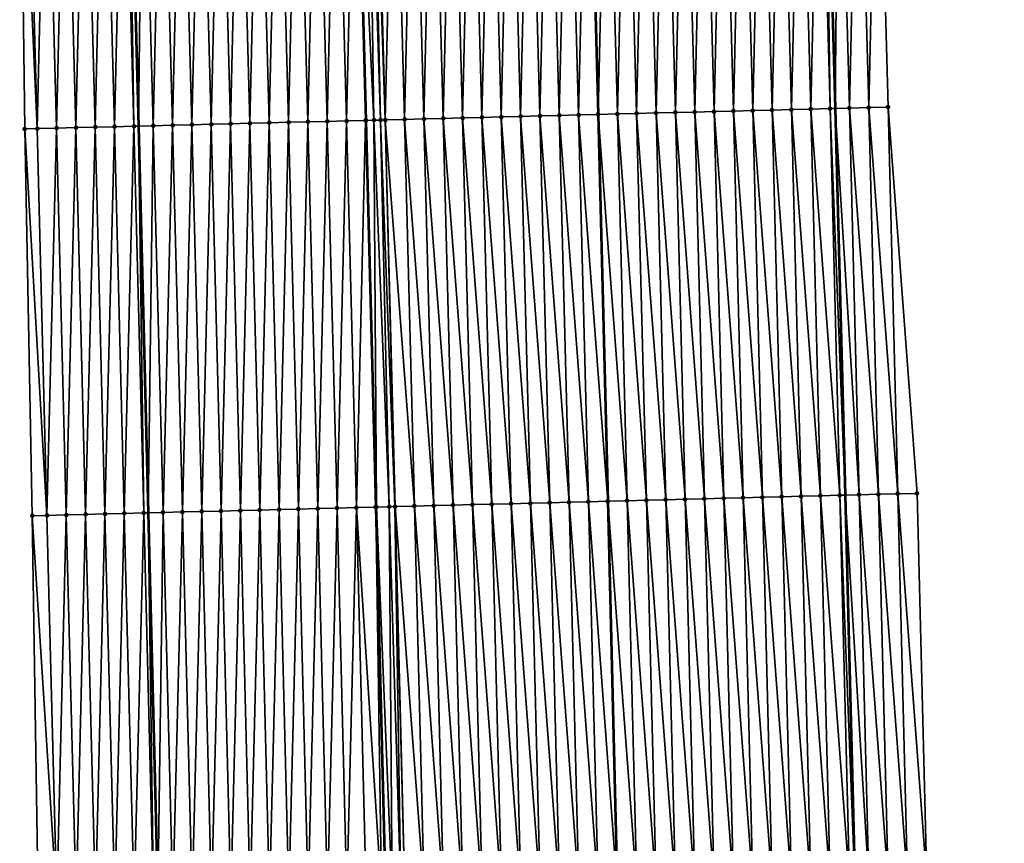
# Model space of a CAD drawing. Header units: feet. Extents: x 2010743 to 2022806, y 818705 to 837694.
# Tile 434 of 531: x 2011418 to 2011469, y 833936 to 833978. Entities that reach past the tile are written whole.
import ezdxf

# ---------------------------------------------------------------- set-up
doc = ezdxf.new("R2010")
doc.units = ezdxf.units.FT
doc.header["$MEASUREMENT"] = 0
for name, color, linetype, lineweight in [('EP_Travel Lane', 172, 'Continuous', 53), ('Road Shots', 141, 'Continuous', 100), ('STRIPING', 60, 'Continuous', 53)]:
    doc.layers.add(name, color=color, linetype=linetype, lineweight=lineweight)
doc.layers.add('I-77-MM17-21_NB-Surface-Border', color=7, linetype='Continuous')
doc.layers.add('I-77-MM17-21_NB-Surface-TIN', color=7, linetype='Continuous')

msp = doc.modelspace()

# ---------------------------------------------------------------- linework, layer by layer
at = {"layer": 'EP_Travel Lane'}
for points in [[(2011459.379, 833993.608, 294.314), (2011459.92, 833973.568, 294.074), (2011460.434, 833953.576, 293.832), (2011460.947, 833933.584, 293.604), (2011461.459, 833913.589, 293.405), (2011461.962, 833893.596, 293.2), (2011462.465, 833873.603, 293.04), (2011462.957, 833853.529, 292.871), (2011463.388, 833833.534, 292.721), (2011463.819, 833813.54, 292.553), (2011464.241, 833793.483, 292.403), (2011464.614, 833773.487, 292.303), (2011464.988, 833753.491, 292.193), (2011465.354, 833733.462, 292.098)], [(2011423.366, 833992.618, 294.593), (2011423.903, 833972.656, 294.351), (2011424.408, 833952.664, 294.131), (2011424.912, 833932.671, 293.916), (2011425.416, 833912.679, 293.72), (2011425.919, 833892.686, 293.533), (2011426.422, 833872.694, 293.348), (2011426.911, 833852.75, 293.199), (2011427.342, 833832.755, 293.03), (2011427.773, 833812.76, 292.885), (2011428.194, 833792.802, 292.749), (2011428.575, 833772.806, 292.613), (2011428.956, 833752.81, 292.489), (2011429.323, 833732.833, 292.414)]]:
    msp.add_polyline3d(points, dxfattribs=at)
at = {"layer": 'I-77-MM17-21_NB-Surface-Border', "color": 3, "linetype": 'Continuous', "lineweight": -3}
for points in [[(2011462.115, 833993.684, 294.202), (2011462.656, 833973.638, 293.964), (2011464.16, 833953.671, 293.695), (2011464.664, 833933.679, 293.452), (2011466.168, 833913.709, 293.197), (2011466.671, 833893.717, 292.989), (2011468.174, 833873.749, 292.794), (2011468.667, 833853.654, 292.639), (2011468.098, 833833.637, 292.53), (2011468.529, 833813.642, 292.372), (2011467.952, 833793.554, 292.276), (2011468.328, 833773.558, 292.164), (2011467.705, 833753.543, 292.096), (2011467.077, 833733.492, 292.042)], [(2011423.675, 833732.735, 292.241), (2011423.445, 833752.708, 292.332), (2011422.325, 833772.69, 292.429), (2011421.519, 833792.678, 292.528), (2011421.54, 833812.627, 292.682), (2011421.109, 833832.622, 292.829), (2011420.678, 833852.617, 292.992), (2011420.189, 833872.539, 293.14), (2011419.686, 833892.532, 293.313), (2011419.183, 833912.524, 293.509), (2011418.719, 833932.517, 293.714), (2011418.417, 833952.515, 293.948), (2011418.028, 833972.51, 294.168), (2011417.764, 833992.467, 294.419)]]:
    msp.add_polyline3d(points, dxfattribs=at)
at = {"layer": 'I-77-MM17-21_NB-Surface-TIN', "color": 128, "linetype": 'Continuous', "lineweight": -3}
for points in [[(2011461.656, 833973.612, 294.006), (2011462.115, 833993.684, 294.202), (2011461.116, 833993.656, 294.242)], [(2011461.656, 833973.612, 294.006), (2011462.656, 833973.638, 293.964), (2011462.115, 833993.684, 294.202)], [(2011443.662, 833973.154, 294.385), (2011444.122, 833993.186, 294.607), (2011443.122, 833993.159, 294.624)], [(2011443.662, 833973.154, 294.385), (2011444.662, 833973.18, 294.368), (2011444.122, 833993.186, 294.607)], [(2011444.662, 833973.18, 294.368), (2011445.122, 833993.214, 294.591), (2011444.122, 833993.186, 294.607)], [(2011444.662, 833973.18, 294.368), (2011445.662, 833973.205, 294.353), (2011445.122, 833993.214, 294.591)], [(2011445.662, 833973.205, 294.353), (2011446.121, 833993.241, 294.576), (2011445.122, 833993.214, 294.591)], [(2011445.662, 833973.205, 294.353), (2011446.661, 833973.23, 294.338), (2011446.121, 833993.241, 294.576)], [(2011446.661, 833973.23, 294.338), (2011447.121, 833993.269, 294.56), (2011446.121, 833993.241, 294.576)], [(2011446.661, 833973.23, 294.338), (2011447.661, 833973.256, 294.321), (2011447.121, 833993.269, 294.56)], [(2011447.661, 833973.256, 294.321), (2011447.138, 833993.269, 294.559), (2011447.121, 833993.269, 294.56)], [(2011448.121, 833993.296, 294.544), (2011447.138, 833993.269, 294.559), (2011447.674, 833973.256, 294.321)], [(2011447.661, 833973.256, 294.321), (2011447.674, 833973.256, 294.321), (2011447.138, 833993.269, 294.559)], [(2011448.661, 833973.281, 294.306), (2011448.121, 833993.296, 294.544), (2011447.674, 833973.256, 294.321)], [(2011448.661, 833973.281, 294.306), (2011449.12, 833993.324, 294.523), (2011448.121, 833993.296, 294.544)], [(2011448.661, 833973.281, 294.306), (2011449.66, 833973.307, 294.284), (2011449.12, 833993.324, 294.523)], [(2011449.66, 833973.307, 294.284), (2011450.12, 833993.352, 294.501), (2011449.12, 833993.324, 294.523)], [(2011449.66, 833973.307, 294.284), (2011450.66, 833973.332, 294.259), (2011450.12, 833993.352, 294.501)], [(2011450.66, 833973.332, 294.259), (2011451.119, 833993.379, 294.481), (2011450.12, 833993.352, 294.501)], [(2011450.66, 833973.332, 294.259), (2011451.66, 833973.358, 294.238), (2011451.119, 833993.379, 294.481)], [(2011451.66, 833973.358, 294.238), (2011452.119, 833993.407, 294.463), (2011451.119, 833993.379, 294.481)], [(2011451.66, 833973.358, 294.238), (2011452.659, 833973.383, 294.216), (2011452.119, 833993.407, 294.463)], [(2011452.659, 833973.383, 294.216), (2011453.119, 833993.435, 294.446), (2011452.119, 833993.407, 294.463)], [(2011452.659, 833973.383, 294.216), (2011453.659, 833973.408, 294.2), (2011453.119, 833993.435, 294.446)], [(2011453.659, 833973.408, 294.2), (2011454.118, 833993.462, 294.43), (2011453.119, 833993.435, 294.446)], [(2011453.659, 833973.408, 294.2), (2011454.659, 833973.434, 294.187), (2011454.118, 833993.462, 294.43)], [(2011454.659, 833973.434, 294.187), (2011455.118, 833993.49, 294.417), (2011454.118, 833993.462, 294.43)], [(2011454.659, 833973.434, 294.187), (2011455.658, 833973.459, 294.17), (2011455.118, 833993.49, 294.417)], [(2011455.658, 833973.459, 294.17), (2011456.117, 833993.517, 294.398), (2011455.118, 833993.49, 294.417)], [(2011455.658, 833973.459, 294.17), (2011456.658, 833973.485, 294.151), (2011456.117, 833993.517, 294.398)], [(2011456.658, 833973.485, 294.151), (2011457.117, 833993.545, 294.377), (2011456.117, 833993.517, 294.398)], [(2011456.658, 833973.485, 294.151), (2011457.658, 833973.51, 294.133), (2011457.117, 833993.545, 294.377)], [(2011457.658, 833973.51, 294.133), (2011458.117, 833993.573, 294.356), (2011457.117, 833993.545, 294.377)], [(2011457.658, 833973.51, 294.133), (2011458.657, 833973.535, 294.112), (2011458.117, 833993.573, 294.356)], [(2011458.657, 833973.535, 294.112), (2011459.116, 833993.6, 294.324), (2011458.117, 833993.573, 294.356)], [(2011458.657, 833973.535, 294.112), (2011459.657, 833973.561, 294.084), (2011459.116, 833993.6, 294.324)], [(2011459.657, 833973.561, 294.084), (2011459.379, 833993.608, 294.314), (2011459.116, 833993.6, 294.324)], [(2011460.116, 833993.628, 294.283), (2011459.379, 833993.608, 294.314), (2011459.92, 833973.568, 294.074)], [(2011459.657, 833973.561, 294.084), (2011459.92, 833973.568, 294.074), (2011459.379, 833993.608, 294.314)], [(2011460.657, 833973.587, 294.047), (2011460.116, 833993.628, 294.283), (2011459.92, 833973.568, 294.074)], [(2011460.657, 833973.587, 294.047), (2011461.116, 833993.656, 294.242), (2011460.116, 833993.628, 294.283)], [(2011460.657, 833973.587, 294.047), (2011461.656, 833973.612, 294.006), (2011461.116, 833993.656, 294.242)], [(2011424.668, 833972.675, 294.359), (2011425.129, 833992.666, 294.622), (2011424.13, 833992.639, 294.604)], [(2011424.668, 833972.675, 294.359), (2011425.668, 833972.7, 294.376), (2011425.129, 833992.666, 294.622)], [(2011425.668, 833972.7, 294.376), (2011426.129, 833992.693, 294.636), (2011425.129, 833992.666, 294.622)], [(2011425.668, 833972.7, 294.376), (2011426.668, 833972.726, 294.391), (2011426.129, 833992.693, 294.636)], [(2011426.668, 833972.726, 294.391), (2011427.128, 833992.721, 294.647), (2011426.129, 833992.693, 294.636)], [(2011426.668, 833972.726, 294.391), (2011427.667, 833972.751, 294.404), (2011427.128, 833992.721, 294.647)], [(2011427.667, 833972.751, 294.404), (2011428.128, 833992.748, 294.656), (2011427.128, 833992.721, 294.647)], [(2011427.667, 833972.751, 294.404), (2011428.667, 833972.776, 294.414), (2011428.128, 833992.748, 294.656)], [(2011428.667, 833972.776, 294.414), (2011429.128, 833992.775, 294.666), (2011428.128, 833992.748, 294.656)], [(2011428.667, 833972.776, 294.414), (2011429.667, 833972.801, 294.425), (2011429.128, 833992.775, 294.666)], [(2011429.667, 833972.801, 294.425), (2011430.127, 833992.802, 294.675), (2011429.128, 833992.775, 294.666)], [(2011429.667, 833972.801, 294.425), (2011430.666, 833972.826, 294.436), (2011430.127, 833992.802, 294.675)], [(2011430.666, 833972.826, 294.436), (2011431.127, 833992.83, 294.686), (2011430.127, 833992.802, 294.675)], [(2011430.666, 833972.826, 294.436), (2011431.666, 833972.851, 294.448), (2011431.127, 833992.83, 294.686)], [(2011431.666, 833972.851, 294.448), (2011432.127, 833992.857, 294.7), (2011431.127, 833992.83, 294.686)], [(2011431.666, 833972.851, 294.448), (2011432.666, 833972.876, 294.462), (2011432.127, 833992.857, 294.7)], [(2011432.666, 833972.876, 294.462), (2011433.126, 833992.884, 294.713), (2011432.127, 833992.857, 294.7)], [(2011432.666, 833972.876, 294.462), (2011433.665, 833972.901, 294.477), (2011433.126, 833992.884, 294.713)], [(2011433.665, 833972.901, 294.477), (2011434.126, 833992.911, 294.731), (2011433.126, 833992.884, 294.713)], [(2011433.665, 833972.901, 294.477), (2011434.665, 833972.926, 294.495), (2011434.126, 833992.911, 294.731)], [(2011434.665, 833972.926, 294.495), (2011435.121, 833992.938, 294.746), (2011434.126, 833992.911, 294.731)], [(2011434.665, 833972.926, 294.495), (2011435.642, 833972.951, 294.51), (2011435.121, 833992.938, 294.746)], [(2011435.642, 833972.951, 294.51), (2011435.126, 833992.938, 294.746), (2011435.121, 833992.938, 294.746)], [(2011436.08, 833972.962, 294.512), (2011435.785, 833992.956, 294.75), (2011435.126, 833992.938, 294.746)], [(2011436.08, 833972.962, 294.512), (2011435.126, 833992.938, 294.746), (2011435.665, 833972.951, 294.51)], [(2011435.642, 833972.951, 294.51), (2011435.665, 833972.951, 294.51), (2011435.126, 833992.938, 294.746)], [(2011436.419, 833972.97, 294.511), (2011435.99, 833992.962, 294.75), (2011435.785, 833992.956, 294.75)], [(2011436.08, 833972.962, 294.512), (2011436.419, 833972.97, 294.511), (2011435.785, 833992.956, 294.75)], [(2011436.664, 833972.976, 294.509), (2011436.125, 833992.966, 294.749), (2011435.99, 833992.962, 294.75)], [(2011436.419, 833972.97, 294.511), (2011436.664, 833972.976, 294.509), (2011435.99, 833992.962, 294.75)], [(2011436.664, 833972.976, 294.509), (2011437.125, 833992.993, 294.733), (2011436.125, 833992.966, 294.749)], [(2011436.664, 833972.976, 294.509), (2011437.664, 833973.002, 294.494), (2011437.125, 833992.993, 294.733)], [(2011437.664, 833973.002, 294.494), (2011438.124, 833993.021, 294.712), (2011437.125, 833992.993, 294.733)], [(2011437.664, 833973.002, 294.494), (2011438.664, 833973.027, 294.475), (2011438.124, 833993.021, 294.712)], [(2011438.664, 833973.027, 294.475), (2011439.124, 833993.048, 294.693), (2011438.124, 833993.021, 294.712)], [(2011438.664, 833973.027, 294.475), (2011439.664, 833973.053, 294.458), (2011439.124, 833993.048, 294.693)], [(2011439.664, 833973.053, 294.458), (2011440.124, 833993.076, 294.676), (2011439.124, 833993.048, 294.693)], [(2011439.664, 833973.053, 294.458), (2011440.663, 833973.078, 294.44), (2011440.124, 833993.076, 294.676)], [(2011440.663, 833973.078, 294.44), (2011441.123, 833993.104, 294.659), (2011440.124, 833993.076, 294.676)], [(2011440.663, 833973.078, 294.44), (2011441.663, 833973.103, 294.423), (2011441.123, 833993.104, 294.659)], [(2011441.663, 833973.103, 294.423), (2011442.123, 833993.131, 294.641), (2011441.123, 833993.104, 294.659)], [(2011441.663, 833973.103, 294.423), (2011442.663, 833973.129, 294.405), (2011442.123, 833993.131, 294.641)], [(2011442.663, 833973.129, 294.405), (2011443.122, 833993.159, 294.624), (2011442.123, 833993.131, 294.641)], [(2011442.663, 833973.129, 294.405), (2011443.662, 833973.154, 294.385), (2011443.122, 833993.159, 294.624)], [(2011418.67, 833972.526, 294.192), (2011418.132, 833992.477, 294.433), (2011417.764, 833992.467, 294.419)], [(2011418.67, 833972.526, 294.192), (2011417.764, 833992.467, 294.419), (2011418.028, 833972.51, 294.168)], [(2011418.67, 833972.526, 294.192), (2011419.131, 833992.504, 294.467), (2011418.132, 833992.477, 294.433)], [(2011418.67, 833972.526, 294.192), (2011419.67, 833972.551, 294.226), (2011419.131, 833992.504, 294.467)], [(2011419.67, 833972.551, 294.226), (2011420.131, 833992.531, 294.503), (2011419.131, 833992.504, 294.467)], [(2011419.67, 833972.551, 294.226), (2011420.669, 833972.576, 294.262), (2011420.131, 833992.531, 294.503)], [(2011420.669, 833972.576, 294.262), (2011421.131, 833992.558, 294.533), (2011420.131, 833992.531, 294.503)], [(2011420.669, 833972.576, 294.262), (2011421.669, 833972.6, 294.297), (2011421.131, 833992.558, 294.533)], [(2011421.669, 833972.6, 294.297), (2011422.13, 833992.585, 294.563), (2011421.131, 833992.558, 294.533)], [(2011421.669, 833972.6, 294.297), (2011422.669, 833972.625, 294.328), (2011422.13, 833992.585, 294.563)], [(2011422.669, 833972.625, 294.328), (2011423.13, 833992.612, 294.59), (2011422.13, 833992.585, 294.563)], [(2011422.669, 833972.625, 294.328), (2011423.669, 833972.65, 294.348), (2011423.13, 833992.612, 294.59)], [(2011423.669, 833972.65, 294.348), (2011423.366, 833992.618, 294.593), (2011423.13, 833992.612, 294.59)], [(2011424.13, 833992.639, 294.604), (2011423.366, 833992.618, 294.593), (2011423.903, 833972.656, 294.351)], [(2011423.669, 833972.65, 294.348), (2011423.903, 833972.656, 294.351), (2011423.366, 833992.618, 294.593)], [(2011424.668, 833972.675, 294.359), (2011424.13, 833992.639, 294.604), (2011423.903, 833972.656, 294.351)], [(2011451.164, 833953.34, 294.028), (2011450.66, 833973.332, 294.259), (2011449.66, 833973.307, 294.284)], [(2011452.164, 833953.365, 294.005), (2011451.66, 833973.358, 294.238), (2011450.66, 833973.332, 294.259)], [(2011451.164, 833953.34, 294.028), (2011452.164, 833953.365, 294.005), (2011450.66, 833973.332, 294.259)], [(2011453.164, 833953.391, 293.981), (2011452.659, 833973.383, 294.216), (2011451.66, 833973.358, 294.238)], [(2011452.164, 833953.365, 294.005), (2011453.164, 833953.391, 293.981), (2011451.66, 833973.358, 294.238)], [(2011454.163, 833953.416, 293.965), (2011453.659, 833973.408, 294.2), (2011452.659, 833973.383, 294.216)], [(2011453.164, 833953.391, 293.981), (2011454.163, 833953.416, 293.965), (2011452.659, 833973.383, 294.216)], [(2011455.163, 833953.442, 293.952), (2011454.659, 833973.434, 294.187), (2011453.659, 833973.408, 294.2)], [(2011454.163, 833953.416, 293.965), (2011455.163, 833953.442, 293.952), (2011453.659, 833973.408, 294.2)], [(2011456.163, 833953.467, 293.936), (2011455.658, 833973.459, 294.17), (2011454.659, 833973.434, 294.187)], [(2011455.163, 833953.442, 293.952), (2011456.163, 833953.467, 293.936), (2011454.659, 833973.434, 294.187)], [(2011457.162, 833953.492, 293.919), (2011456.658, 833973.485, 294.151), (2011455.658, 833973.459, 294.17)], [(2011456.163, 833953.467, 293.936), (2011457.162, 833953.492, 293.919), (2011455.658, 833973.459, 294.17)], [(2011458.162, 833953.518, 293.897), (2011457.658, 833973.51, 294.133), (2011456.658, 833973.485, 294.151)], [(2011457.162, 833953.492, 293.919), (2011458.162, 833953.518, 293.897), (2011456.658, 833973.485, 294.151)], [(2011459.162, 833953.543, 293.871), (2011458.657, 833973.535, 294.112), (2011457.658, 833973.51, 294.133)], [(2011458.162, 833953.518, 293.897), (2011459.162, 833953.543, 293.871), (2011457.658, 833973.51, 294.133)], [(2011460.161, 833953.569, 293.842), (2011459.657, 833973.561, 294.084), (2011458.657, 833973.535, 294.112)], [(2011459.162, 833953.543, 293.871), (2011460.161, 833953.569, 293.842), (2011458.657, 833973.535, 294.112)], [(2011459.657, 833973.561, 294.084), (2011460.434, 833953.576, 293.832), (2011459.92, 833973.568, 294.074)], [(2011460.161, 833953.569, 293.842), (2011460.434, 833953.576, 293.832), (2011459.657, 833973.561, 294.084)], [(2011461.161, 833953.594, 293.805), (2011460.657, 833973.587, 294.047), (2011459.92, 833973.568, 294.074)], [(2011461.161, 833953.594, 293.805), (2011459.92, 833973.568, 294.074), (2011460.434, 833953.576, 293.832)], [(2011462.161, 833953.62, 293.778), (2011461.656, 833973.612, 294.006), (2011460.657, 833973.587, 294.047)], [(2011461.161, 833953.594, 293.805), (2011462.161, 833953.62, 293.778), (2011460.657, 833973.587, 294.047)], [(2011461.656, 833973.612, 294.006), (2011463.16, 833953.646, 293.74), (2011462.656, 833973.638, 293.964)], [(2011462.161, 833953.62, 293.778), (2011463.16, 833953.646, 293.74), (2011461.656, 833973.612, 294.006)], [(2011463.16, 833953.646, 293.74), (2011464.16, 833953.671, 293.695), (2011462.656, 833973.638, 293.964)], [(2011430.171, 833952.808, 294.204), (2011430.666, 833972.826, 294.436), (2011429.667, 833972.801, 294.425)], [(2011430.171, 833952.808, 294.204), (2011431.171, 833952.834, 294.213), (2011430.666, 833972.826, 294.436)], [(2011431.171, 833952.834, 294.213), (2011431.666, 833972.851, 294.448), (2011430.666, 833972.826, 294.436)], [(2011431.171, 833952.834, 294.213), (2011432.17, 833952.859, 294.224), (2011431.666, 833972.851, 294.448)], [(2011432.17, 833952.859, 294.224), (2011432.666, 833972.876, 294.462), (2011431.666, 833972.851, 294.448)], [(2011432.17, 833952.859, 294.224), (2011433.17, 833952.884, 294.234), (2011432.666, 833972.876, 294.462)], [(2011433.17, 833952.884, 294.234), (2011433.665, 833972.901, 294.477), (2011432.666, 833972.876, 294.462)], [(2011433.17, 833952.884, 294.234), (2011434.17, 833952.909, 294.249), (2011433.665, 833972.901, 294.477)], [(2011434.17, 833952.909, 294.249), (2011434.665, 833972.926, 294.495), (2011433.665, 833972.901, 294.477)], [(2011434.17, 833952.909, 294.249), (2011435.169, 833952.934, 294.267), (2011434.665, 833972.926, 294.495)], [(2011435.169, 833952.934, 294.267), (2011435.642, 833972.951, 294.51), (2011434.665, 833972.926, 294.495)], [(2011435.169, 833952.934, 294.267), (2011436.169, 833952.959, 294.281), (2011435.642, 833972.951, 294.51)], [(2011435.642, 833972.951, 294.51), (2011436.169, 833952.959, 294.281), (2011435.665, 833972.951, 294.51)], [(2011436.207, 833952.96, 294.282), (2011436.08, 833972.962, 294.512), (2011435.665, 833972.951, 294.51)], [(2011436.207, 833952.96, 294.282), (2011435.665, 833972.951, 294.51), (2011436.169, 833952.959, 294.281)], [(2011436.867, 833952.976, 294.286), (2011436.419, 833972.97, 294.511), (2011436.08, 833972.962, 294.512)], [(2011436.207, 833952.96, 294.282), (2011436.867, 833952.976, 294.286), (2011436.08, 833972.962, 294.512)], [(2011437.163, 833952.984, 294.285), (2011436.664, 833972.976, 294.509), (2011436.419, 833972.97, 294.511)], [(2011436.867, 833952.976, 294.286), (2011437.163, 833952.984, 294.285), (2011436.419, 833972.97, 294.511)], [(2011438.168, 833953.009, 294.27), (2011437.664, 833973.002, 294.494), (2011436.664, 833972.976, 294.509)], [(2011437.163, 833952.984, 294.285), (2011437.169, 833952.984, 294.285), (2011436.664, 833972.976, 294.509)], [(2011437.169, 833952.984, 294.285), (2011438.168, 833953.009, 294.27), (2011436.664, 833972.976, 294.509)], [(2011439.168, 833953.035, 294.249), (2011438.664, 833973.027, 294.475), (2011437.664, 833973.002, 294.494)], [(2011438.168, 833953.009, 294.27), (2011439.168, 833953.035, 294.249), (2011437.664, 833973.002, 294.494)], [(2011440.168, 833953.06, 294.23), (2011439.664, 833973.053, 294.458), (2011438.664, 833973.027, 294.475)], [(2011439.168, 833953.035, 294.249), (2011440.168, 833953.06, 294.23), (2011438.664, 833973.027, 294.475)], [(2011441.167, 833953.086, 294.214), (2011440.663, 833973.078, 294.44), (2011439.664, 833973.053, 294.458)], [(2011440.168, 833953.06, 294.23), (2011441.167, 833953.086, 294.214), (2011439.664, 833973.053, 294.458)], [(2011442.167, 833953.111, 294.197), (2011441.663, 833973.103, 294.423), (2011440.663, 833973.078, 294.44)], [(2011441.167, 833953.086, 294.214), (2011442.167, 833953.111, 294.197), (2011440.663, 833973.078, 294.44)], [(2011443.167, 833953.136, 294.181), (2011442.663, 833973.129, 294.405), (2011441.663, 833973.103, 294.423)], [(2011442.167, 833953.111, 294.197), (2011443.167, 833953.136, 294.181), (2011441.663, 833973.103, 294.423)], [(2011444.167, 833953.162, 294.163), (2011443.662, 833973.154, 294.385), (2011442.663, 833973.129, 294.405)], [(2011443.167, 833953.136, 294.181), (2011444.167, 833953.162, 294.163), (2011442.663, 833973.129, 294.405)], [(2011445.166, 833953.187, 294.147), (2011444.662, 833973.18, 294.368), (2011443.662, 833973.154, 294.385)], [(2011444.167, 833953.162, 294.163), (2011445.166, 833953.187, 294.147), (2011443.662, 833973.154, 294.385)], [(2011446.166, 833953.213, 294.131), (2011445.662, 833973.205, 294.353), (2011444.662, 833973.18, 294.368)], [(2011445.166, 833953.187, 294.147), (2011446.166, 833953.213, 294.131), (2011444.662, 833973.18, 294.368)], [(2011447.166, 833953.238, 294.119), (2011446.661, 833973.23, 294.338), (2011445.662, 833973.205, 294.353)], [(2011446.166, 833953.213, 294.131), (2011447.166, 833953.238, 294.119), (2011445.662, 833973.205, 294.353)], [(2011446.661, 833973.23, 294.338), (2011448.163, 833953.263, 294.103), (2011447.661, 833973.256, 294.321)], [(2011447.166, 833953.238, 294.119), (2011448.163, 833953.263, 294.103), (2011446.661, 833973.23, 294.338)], [(2011447.661, 833973.256, 294.321), (2011448.163, 833953.263, 294.103), (2011447.674, 833973.256, 294.321)], [(2011449.165, 833953.289, 294.084), (2011448.661, 833973.281, 294.306), (2011447.674, 833973.256, 294.321)], [(2011448.165, 833953.263, 294.103), (2011447.674, 833973.256, 294.321), (2011448.163, 833953.263, 294.103)], [(2011448.165, 833953.263, 294.103), (2011449.165, 833953.289, 294.084), (2011447.674, 833973.256, 294.321)], [(2011450.165, 833953.314, 294.056), (2011449.66, 833973.307, 294.284), (2011448.661, 833973.281, 294.306)], [(2011449.165, 833953.289, 294.084), (2011450.165, 833953.314, 294.056), (2011448.661, 833973.281, 294.306)], [(2011450.165, 833953.314, 294.056), (2011451.164, 833953.34, 294.028), (2011449.66, 833973.307, 294.284)], [(2011419.174, 833952.533, 293.973), (2011418.67, 833972.526, 294.192), (2011418.028, 833972.51, 294.168)], [(2011419.174, 833952.533, 293.973), (2011418.028, 833972.51, 294.168), (2011418.417, 833952.515, 293.948)], [(2011419.174, 833952.533, 293.973), (2011419.67, 833972.551, 294.226), (2011418.67, 833972.526, 294.192)], [(2011419.174, 833952.533, 293.973), (2011420.174, 833952.558, 294.007), (2011419.67, 833972.551, 294.226)], [(2011420.174, 833952.558, 294.007), (2011420.669, 833972.576, 294.262), (2011419.67, 833972.551, 294.226)], [(2011420.174, 833952.558, 294.007), (2011421.174, 833952.583, 294.043), (2011420.669, 833972.576, 294.262)], [(2011421.174, 833952.583, 294.043), (2011421.669, 833972.6, 294.297), (2011420.669, 833972.576, 294.262)], [(2011421.174, 833952.583, 294.043), (2011422.173, 833952.608, 294.075), (2011421.669, 833972.6, 294.297)], [(2011422.173, 833952.608, 294.075), (2011422.669, 833972.625, 294.328), (2011421.669, 833972.6, 294.297)], [(2011422.173, 833952.608, 294.075), (2011423.173, 833952.633, 294.105), (2011422.669, 833972.625, 294.328)], [(2011423.173, 833952.633, 294.105), (2011423.669, 833972.65, 294.348), (2011422.669, 833972.625, 294.328)], [(2011423.173, 833952.633, 294.105), (2011424.173, 833952.658, 294.127), (2011423.669, 833972.65, 294.348)], [(2011424.173, 833952.658, 294.127), (2011423.903, 833972.656, 294.351), (2011423.669, 833972.65, 294.348)], [(2011424.668, 833972.675, 294.359), (2011423.903, 833972.656, 294.351), (2011424.408, 833952.664, 294.131)], [(2011424.173, 833952.658, 294.127), (2011424.408, 833952.664, 294.131), (2011423.903, 833972.656, 294.351)], [(2011425.173, 833952.683, 294.145), (2011424.668, 833972.675, 294.359), (2011424.408, 833952.664, 294.131)], [(2011425.173, 833952.683, 294.145), (2011425.668, 833972.7, 294.376), (2011424.668, 833972.675, 294.359)], [(2011425.173, 833952.683, 294.145), (2011426.172, 833952.708, 294.16), (2011425.668, 833972.7, 294.376)], [(2011426.172, 833952.708, 294.16), (2011426.668, 833972.726, 294.391), (2011425.668, 833972.7, 294.376)], [(2011426.172, 833952.708, 294.16), (2011427.172, 833952.733, 294.175), (2011426.668, 833972.726, 294.391)], [(2011427.172, 833952.733, 294.175), (2011427.667, 833972.751, 294.404), (2011426.668, 833972.726, 294.391)], [(2011427.172, 833952.733, 294.175), (2011428.172, 833952.758, 294.186), (2011427.667, 833972.751, 294.404)], [(2011428.172, 833952.758, 294.186), (2011428.667, 833972.776, 294.414), (2011427.667, 833972.751, 294.404)], [(2011428.172, 833952.758, 294.186), (2011429.171, 833952.783, 294.196), (2011428.667, 833972.776, 294.414)], [(2011429.171, 833952.783, 294.196), (2011429.667, 833972.801, 294.425), (2011428.667, 833972.776, 294.414)], [(2011429.171, 833952.783, 294.196), (2011430.171, 833952.808, 294.204), (2011429.667, 833972.801, 294.425)], [(2011457.667, 833933.5, 293.699), (2011457.162, 833953.492, 293.919), (2011456.163, 833953.467, 293.936)], [(2011458.666, 833933.525, 293.677), (2011458.162, 833953.518, 293.897), (2011457.162, 833953.492, 293.919)], [(2011457.667, 833933.5, 293.699), (2011458.666, 833933.525, 293.677), (2011457.162, 833953.492, 293.919)], [(2011459.666, 833933.551, 293.649), (2011459.162, 833953.543, 293.871), (2011458.162, 833953.518, 293.897)], [(2011458.666, 833933.525, 293.677), (2011459.666, 833933.551, 293.649), (2011458.162, 833953.518, 293.897)], [(2011460.666, 833933.576, 293.615), (2011460.161, 833953.569, 293.842), (2011459.162, 833953.543, 293.871)], [(2011459.666, 833933.551, 293.649), (2011460.666, 833933.576, 293.615), (2011459.162, 833953.543, 293.871)], [(2011460.161, 833953.569, 293.842), (2011460.947, 833933.584, 293.604), (2011460.434, 833953.576, 293.832)], [(2011460.666, 833933.576, 293.615), (2011460.947, 833933.584, 293.604), (2011460.161, 833953.569, 293.842)], [(2011461.665, 833933.602, 293.575), (2011461.161, 833953.594, 293.805), (2011460.434, 833953.576, 293.832)], [(2011461.665, 833933.602, 293.575), (2011460.434, 833953.576, 293.832), (2011460.947, 833933.584, 293.604)], [(2011461.161, 833953.594, 293.805), (2011462.665, 833933.628, 293.537), (2011462.161, 833953.62, 293.778)], [(2011461.665, 833933.602, 293.575), (2011462.665, 833933.628, 293.537), (2011461.161, 833953.594, 293.805)], [(2011462.161, 833953.62, 293.778), (2011463.665, 833933.653, 293.496), (2011463.16, 833953.646, 293.74)], [(2011462.161, 833953.62, 293.778), (2011462.665, 833933.628, 293.537), (2011463.665, 833933.653, 293.496)], [(2011464.664, 833933.679, 293.452), (2011464.16, 833953.671, 293.695), (2011463.16, 833953.646, 293.74)], [(2011463.665, 833933.653, 293.496), (2011464.664, 833933.679, 293.452), (2011463.16, 833953.646, 293.74)], [(2011437.017, 833932.975, 294.069), (2011436.867, 833952.976, 294.286), (2011436.207, 833952.96, 294.282)], [(2011437.47, 833932.987, 294.067), (2011437.163, 833952.984, 294.285), (2011436.867, 833952.976, 294.286)], [(2011437.017, 833932.975, 294.069), (2011437.47, 833932.987, 294.067), (2011436.867, 833952.976, 294.286)], [(2011437.47, 833932.987, 294.067), (2011437.673, 833932.992, 294.066), (2011437.163, 833952.984, 294.285)], [(2011437.673, 833932.992, 294.066), (2011437.169, 833952.984, 294.285), (2011437.163, 833952.984, 294.285)], [(2011438.673, 833933.017, 294.05), (2011438.168, 833953.009, 294.27), (2011437.169, 833952.984, 294.285)], [(2011437.673, 833932.992, 294.066), (2011438.673, 833933.017, 294.05), (2011437.169, 833952.984, 294.285)], [(2011439.672, 833933.042, 294.03), (2011439.168, 833953.035, 294.249), (2011438.168, 833953.009, 294.27)], [(2011438.673, 833933.017, 294.05), (2011439.672, 833933.042, 294.03), (2011438.168, 833953.009, 294.27)], [(2011440.672, 833933.068, 294.012), (2011440.168, 833953.06, 294.23), (2011439.168, 833953.035, 294.249)], [(2011439.672, 833933.042, 294.03), (2011440.672, 833933.068, 294.012), (2011439.168, 833953.035, 294.249)], [(2011441.672, 833933.093, 293.996), (2011441.167, 833953.086, 294.214), (2011440.168, 833953.06, 294.23)], [(2011440.672, 833933.068, 294.012), (2011441.672, 833933.093, 293.996), (2011440.168, 833953.06, 294.23)], [(2011442.671, 833933.119, 293.981), (2011442.167, 833953.111, 294.197), (2011441.167, 833953.086, 294.214)], [(2011441.672, 833933.093, 293.996), (2011442.671, 833933.119, 293.981), (2011441.167, 833953.086, 294.214)], [(2011443.671, 833933.144, 293.965), (2011443.167, 833953.136, 294.181), (2011442.167, 833953.111, 294.197)], [(2011442.671, 833933.119, 293.981), (2011443.671, 833933.144, 293.965), (2011442.167, 833953.111, 294.197)], [(2011444.671, 833933.169, 293.947), (2011444.167, 833953.162, 294.163), (2011443.167, 833953.136, 294.181)], [(2011443.671, 833933.144, 293.965), (2011444.671, 833933.169, 293.947), (2011443.167, 833953.136, 294.181)], [(2011445.671, 833933.195, 293.931), (2011445.166, 833953.187, 294.147), (2011444.167, 833953.162, 294.163)], [(2011444.671, 833933.169, 293.947), (2011445.671, 833933.195, 293.931), (2011444.167, 833953.162, 294.163)], [(2011446.67, 833933.22, 293.917), (2011446.166, 833953.213, 294.131), (2011445.166, 833953.187, 294.147)], [(2011445.671, 833933.195, 293.931), (2011446.67, 833933.22, 293.917), (2011445.166, 833953.187, 294.147)], [(2011447.67, 833933.246, 293.906), (2011447.166, 833953.238, 294.119), (2011446.166, 833953.213, 294.131)], [(2011446.67, 833933.22, 293.917), (2011447.67, 833933.246, 293.906), (2011446.166, 833953.213, 294.131)], [(2011447.166, 833953.238, 294.119), (2011448.652, 833933.27, 293.893), (2011448.163, 833953.263, 294.103)], [(2011447.67, 833933.246, 293.906), (2011448.652, 833933.27, 293.893), (2011447.166, 833953.238, 294.119)], [(2011448.67, 833933.271, 293.893), (2011448.163, 833953.263, 294.103), (2011448.652, 833933.27, 293.893)], [(2011448.67, 833933.271, 293.893), (2011448.165, 833953.263, 294.103), (2011448.163, 833953.263, 294.103)], [(2011449.669, 833933.296, 293.876), (2011449.165, 833953.289, 294.084), (2011448.165, 833953.263, 294.103)], [(2011448.67, 833933.271, 293.893), (2011449.669, 833933.296, 293.876), (2011448.165, 833953.263, 294.103)], [(2011450.669, 833933.322, 293.843), (2011450.165, 833953.314, 294.056), (2011449.165, 833953.289, 294.084)], [(2011449.669, 833933.296, 293.876), (2011450.669, 833933.322, 293.843), (2011449.165, 833953.289, 294.084)], [(2011451.669, 833933.347, 293.819), (2011451.164, 833953.34, 294.028), (2011450.165, 833953.314, 294.056)], [(2011450.669, 833933.322, 293.843), (2011451.669, 833933.347, 293.819), (2011450.165, 833953.314, 294.056)], [(2011452.668, 833933.373, 293.799), (2011452.164, 833953.365, 294.005), (2011451.164, 833953.34, 294.028)], [(2011451.669, 833933.347, 293.819), (2011452.668, 833933.373, 293.799), (2011451.164, 833953.34, 294.028)], [(2011453.668, 833933.398, 293.774), (2011453.164, 833953.391, 293.981), (2011452.164, 833953.365, 294.005)], [(2011452.668, 833933.373, 293.799), (2011453.668, 833933.398, 293.774), (2011452.164, 833953.365, 294.005)], [(2011454.668, 833933.424, 293.753), (2011454.163, 833953.416, 293.965), (2011453.164, 833953.391, 293.981)], [(2011453.668, 833933.398, 293.774), (2011454.668, 833933.424, 293.753), (2011453.164, 833953.391, 293.981)], [(2011455.667, 833933.449, 293.736), (2011455.163, 833953.442, 293.952), (2011454.163, 833953.416, 293.965)], [(2011454.668, 833933.424, 293.753), (2011455.667, 833933.449, 293.736), (2011454.163, 833953.416, 293.965)], [(2011456.667, 833933.474, 293.719), (2011456.163, 833953.467, 293.936), (2011455.163, 833953.442, 293.952)], [(2011455.667, 833933.449, 293.736), (2011456.667, 833933.474, 293.719), (2011455.163, 833953.442, 293.952)], [(2011456.667, 833933.474, 293.719), (2011457.667, 833933.5, 293.699), (2011456.163, 833953.467, 293.936)], [(2011419.679, 833932.541, 293.749), (2011419.174, 833952.533, 293.973), (2011418.417, 833952.515, 293.948)], [(2011419.679, 833932.541, 293.749), (2011418.417, 833952.515, 293.948), (2011418.719, 833932.517, 293.714)], [(2011419.679, 833932.541, 293.749), (2011420.174, 833952.558, 294.007), (2011419.174, 833952.533, 293.973)], [(2011419.679, 833932.541, 293.749), (2011420.678, 833932.566, 293.782), (2011420.174, 833952.558, 294.007)], [(2011420.678, 833932.566, 293.782), (2011421.174, 833952.583, 294.043), (2011420.174, 833952.558, 294.007)], [(2011420.678, 833932.566, 293.782), (2011421.678, 833932.591, 293.815), (2011421.174, 833952.583, 294.043)], [(2011421.678, 833932.591, 293.815), (2011422.173, 833952.608, 294.075), (2011421.174, 833952.583, 294.043)], [(2011421.678, 833932.591, 293.815), (2011422.678, 833932.616, 293.846), (2011422.173, 833952.608, 294.075)], [(2011422.678, 833932.616, 293.846), (2011423.173, 833952.633, 294.105), (2011422.173, 833952.608, 294.075)], [(2011422.678, 833932.616, 293.846), (2011423.677, 833932.641, 293.88), (2011423.173, 833952.633, 294.105)], [(2011423.677, 833932.641, 293.88), (2011424.173, 833952.658, 294.127), (2011423.173, 833952.633, 294.105)], [(2011423.677, 833932.641, 293.88), (2011424.677, 833932.665, 293.912), (2011424.173, 833952.658, 294.127)], [(2011424.677, 833932.665, 293.912), (2011424.408, 833952.664, 294.131), (2011424.173, 833952.658, 294.127)], [(2011425.173, 833952.683, 294.145), (2011424.408, 833952.664, 294.131), (2011424.912, 833932.671, 293.916)], [(2011424.677, 833932.665, 293.912), (2011424.912, 833932.671, 293.916), (2011424.408, 833952.664, 294.131)], [(2011425.677, 833932.691, 293.928), (2011425.173, 833952.683, 294.145), (2011424.912, 833932.671, 293.916)], [(2011425.677, 833932.691, 293.928), (2011426.172, 833952.708, 294.16), (2011425.173, 833952.683, 294.145)], [(2011425.677, 833932.691, 293.928), (2011426.677, 833932.716, 293.943), (2011426.172, 833952.708, 294.16)], [(2011426.677, 833932.716, 293.943), (2011427.172, 833952.733, 294.175), (2011426.172, 833952.708, 294.16)], [(2011426.677, 833932.716, 293.943), (2011427.676, 833932.741, 293.957), (2011427.172, 833952.733, 294.175)], [(2011427.676, 833932.741, 293.957), (2011428.172, 833952.758, 294.186), (2011427.172, 833952.733, 294.175)], [(2011427.676, 833932.741, 293.957), (2011428.676, 833932.766, 293.969), (2011428.172, 833952.758, 294.186)], [(2011428.676, 833932.766, 293.969), (2011429.171, 833952.783, 294.196), (2011428.172, 833952.758, 294.186)], [(2011428.676, 833932.766, 293.969), (2011429.676, 833932.791, 293.979), (2011429.171, 833952.783, 294.196)], [(2011429.676, 833932.791, 293.979), (2011430.171, 833952.808, 294.204), (2011429.171, 833952.783, 294.196)], [(2011429.676, 833932.791, 293.979), (2011430.675, 833932.816, 293.987), (2011430.171, 833952.808, 294.204)], [(2011430.675, 833932.816, 293.987), (2011431.171, 833952.834, 294.213), (2011430.171, 833952.808, 294.204)], [(2011430.675, 833932.816, 293.987), (2011431.675, 833932.841, 293.996), (2011431.171, 833952.834, 294.213)], [(2011431.675, 833932.841, 293.996), (2011432.17, 833952.859, 294.224), (2011431.171, 833952.834, 294.213)], [(2011431.675, 833932.841, 293.996), (2011432.675, 833932.866, 294.004), (2011432.17, 833952.859, 294.224)], [(2011432.675, 833932.866, 294.004), (2011433.17, 833952.884, 294.234), (2011432.17, 833952.859, 294.224)], [(2011432.675, 833932.866, 294.004), (2011433.674, 833932.891, 294.016), (2011433.17, 833952.884, 294.234)], [(2011433.674, 833932.891, 294.016), (2011434.17, 833952.909, 294.249), (2011433.17, 833952.884, 294.234)], [(2011433.674, 833932.891, 294.016), (2011434.674, 833932.916, 294.032), (2011434.17, 833952.909, 294.249)], [(2011434.674, 833932.916, 294.032), (2011435.169, 833952.934, 294.267), (2011434.17, 833952.909, 294.249)], [(2011434.674, 833932.916, 294.032), (2011435.674, 833932.941, 294.051), (2011435.169, 833952.934, 294.267)], [(2011436.462, 833932.961, 294.064), (2011436.169, 833952.959, 294.281), (2011435.169, 833952.934, 294.267)], [(2011435.674, 833932.941, 294.051), (2011436.462, 833932.961, 294.064), (2011435.169, 833952.934, 294.267)], [(2011436.207, 833952.96, 294.282), (2011436.169, 833952.959, 294.281), (2011436.673, 833932.966, 294.067)], [(2011436.462, 833932.961, 294.064), (2011436.673, 833932.966, 294.067), (2011436.169, 833952.959, 294.281)], [(2011437.017, 833932.975, 294.069), (2011436.207, 833952.96, 294.282), (2011436.673, 833932.966, 294.067)]]:
    msp.add_3dface(points, dxfattribs=at)
at = {"layer": 'Road Shots', "lineweight": 100}
for p in [(2011450.66, 833973.332, 294.259), (2011451.66, 833973.358, 294.238), (2011452.659, 833973.383, 294.216), (2011453.659, 833973.408, 294.2), (2011454.659, 833973.434, 294.187), (2011455.658, 833973.459, 294.17), (2011456.658, 833973.485, 294.151), (2011457.658, 833973.51, 294.133), (2011458.657, 833973.535, 294.112), (2011459.657, 833973.561, 294.084), (2011460.657, 833973.587, 294.047), (2011461.656, 833973.612, 294.006), (2011462.656, 833973.638, 293.964), (2011430.666, 833972.826, 294.436), (2011431.666, 833972.851, 294.448), (2011432.666, 833972.876, 294.462), (2011433.665, 833972.901, 294.477), (2011434.665, 833972.926, 294.495), (2011435.642, 833972.951, 294.51), (2011435.665, 833972.951, 294.51), (2011436.08, 833972.962, 294.512), (2011436.419, 833972.97, 294.511), (2011436.664, 833972.976, 294.509), (2011437.664, 833973.002, 294.494), (2011438.664, 833973.027, 294.475), (2011439.664, 833973.053, 294.458), (2011440.663, 833973.078, 294.44), (2011441.663, 833973.103, 294.423), (2011442.663, 833973.129, 294.405), (2011443.662, 833973.154, 294.385), (2011444.662, 833973.18, 294.368), (2011445.662, 833973.205, 294.353), (2011446.661, 833973.23, 294.338), (2011447.661, 833973.256, 294.321), (2011448.661, 833973.281, 294.306), (2011449.66, 833973.307, 294.284), (2011418.028, 833972.51, 294.168), (2011418.67, 833972.526, 294.192), (2011419.67, 833972.551, 294.226), (2011420.669, 833972.576, 294.262), (2011421.669, 833972.6, 294.297), (2011422.669, 833972.625, 294.328), (2011423.669, 833972.65, 294.348), (2011424.668, 833972.675, 294.359), (2011425.668, 833972.7, 294.376), (2011426.668, 833972.726, 294.391), (2011427.667, 833972.751, 294.404), (2011428.667, 833972.776, 294.414), (2011429.667, 833972.801, 294.425), (2011457.162, 833953.492, 293.919), (2011458.162, 833953.518, 293.897), (2011459.162, 833953.543, 293.871), (2011460.161, 833953.569, 293.842), (2011461.161, 833953.594, 293.805), (2011462.161, 833953.62, 293.778), (2011463.16, 833953.646, 293.74), (2011464.16, 833953.671, 293.695), (2011436.867, 833952.976, 294.286), (2011437.163, 833952.984, 294.285), (2011437.169, 833952.984, 294.285), (2011438.168, 833953.009, 294.27), (2011439.168, 833953.035, 294.249), (2011440.168, 833953.06, 294.23), (2011441.167, 833953.086, 294.214), (2011442.167, 833953.111, 294.197), (2011443.167, 833953.136, 294.181), (2011444.167, 833953.162, 294.163), (2011445.166, 833953.187, 294.147), (2011446.166, 833953.213, 294.131), (2011447.166, 833953.238, 294.119), (2011448.165, 833953.263, 294.103), (2011449.165, 833953.289, 294.084), (2011450.165, 833953.314, 294.056), (2011451.164, 833953.34, 294.028), (2011452.164, 833953.365, 294.005), (2011453.164, 833953.391, 293.981), (2011454.163, 833953.416, 293.965), (2011455.163, 833953.442, 293.952), (2011456.163, 833953.467, 293.936), (2011418.417, 833952.515, 293.948), (2011419.174, 833952.533, 293.973), (2011420.174, 833952.558, 294.007), (2011421.174, 833952.583, 294.043), (2011422.173, 833952.608, 294.075), (2011423.173, 833952.633, 294.105), (2011424.173, 833952.658, 294.127), (2011425.173, 833952.683, 294.145), (2011426.172, 833952.708, 294.16), (2011427.172, 833952.733, 294.175), (2011428.172, 833952.758, 294.186), (2011429.171, 833952.783, 294.196), (2011430.171, 833952.808, 294.204), (2011431.171, 833952.834, 294.213), (2011432.17, 833952.859, 294.224), (2011433.17, 833952.884, 294.234), (2011434.17, 833952.909, 294.249), (2011435.169, 833952.934, 294.267), (2011436.169, 833952.959, 294.281), (2011436.207, 833952.96, 294.282)]:
    msp.add_point(p, dxfattribs=at)
at = {"layer": 'STRIPING'}
for points in [[(2011447.138, 833993.269, 294.559), (2011447.674, 833973.256, 294.321), (2011448.163, 833953.263, 294.103), (2011448.652, 833933.27, 293.893), (2011449.144, 833913.277, 293.689), (2011449.647, 833893.284, 293.498), (2011450.15, 833873.291, 293.341), (2011450.641, 833853.261, 293.163), (2011451.072, 833833.267, 292.987), (2011451.503, 833813.272, 292.853), (2011451.925, 833793.249, 292.714), (2011452.306, 833773.253, 292.6), (2011452.686, 833753.257, 292.482), (2011453.06, 833733.247, 292.359)], [(2011435.126, 833992.938, 294.746), (2011435.665, 833972.951, 294.51), (2011436.169, 833952.959, 294.281), (2011436.673, 833932.966, 294.067), (2011437.178, 833912.974, 293.87), (2011437.681, 833892.981, 293.68), (2011438.184, 833872.988, 293.509), (2011438.674, 833853.002, 293.353), (2011439.105, 833833.007, 293.174), (2011439.536, 833813.013, 293.036), (2011439.957, 833793.023, 292.896), (2011440.333, 833773.027, 292.776), (2011440.71, 833753.031, 292.65), (2011441.081, 833733.037, 292.545)]]:
    msp.add_polyline3d(points, dxfattribs=at)

doc.saveas('drawing.dxf')
